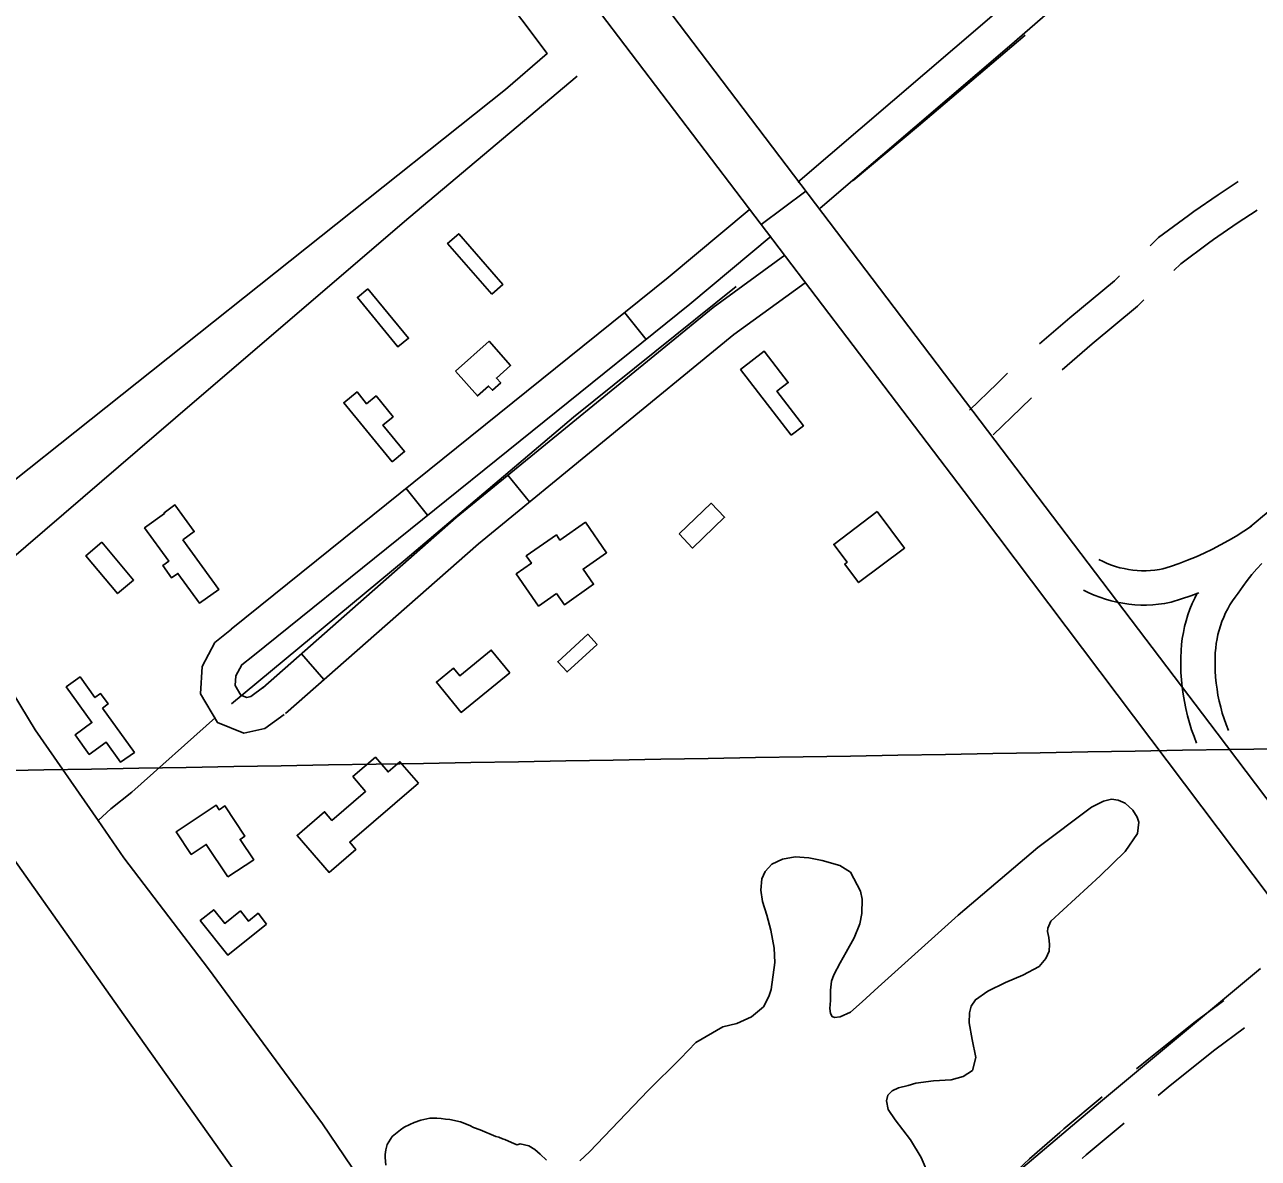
# Model space of a CAD drawing. Extents: x 3892998 to 3931244, y 278583 to 304547.
# Drawn here: x 3908062 to 3909141, y 289921 to 290913 of the extents above; entities that cross this region are included whole.
import ezdxf

# ---------------------------------------------------------------- set-up
doc = ezdxf.new("R2010")
doc.units = 0
for name, color, linetype in [('V-BLDG-OTLN', 7, 'Continuous'), ('V-GRID-MAJR', 7, 'Continuous'), ('V-ROAD-CNTR', 7, 'Continuous'), ('V-SITE-OTLN', 7, 'Continuous'), ('V-SITE-VEGE', 7, 'Continuous'), ('V-TOPO-SHOR', 7, 'Continuous')]:
    doc.layers.add(name, color=color, linetype=linetype)

msp = doc.modelspace()

# ---------------------------------------------------------------- linework, layer by layer
at = {"layer": 'V-BLDG-OTLN'}
for points in [[(3908470.5, 290677.2), (3908431.9, 290721.6), (3908441.6, 290730), (3908480.3, 290685.7)], [(3908362.2, 290681.9), (3908397.7, 290638.6), (3908388.4, 290631), (3908353, 290674.3)], [(3908438.7, 290609.8), (3908468.2, 290636), (3908487, 290614.8), (3908474.6, 290603.8), (3908478.3, 290599.7), (3908471, 290593.2), (3908467.7, 290596.8), (3908457.9, 290588.1)], [(3908732.3, 290553.9), (3908688.1, 290611.2), (3908708.8, 290627.2), (3908729.9, 290599.9), (3908719.9, 290592.2), (3908743.1, 290562.1)], [(3908383.3, 290530.5), (3908341, 290582.2), (3908352.6, 290591.6), (3908361, 290581.3), (3908369.3, 290588.1), (3908384.1, 290570), (3908375.2, 290562.7), (3908394.2, 290539.5)], [(3908200.2, 290462.3), (3908231.6, 290418.8), (3908214.9, 290406.7), (3908195.9, 290432.9), (3908190.4, 290428.9), (3908182.6, 290439.7), (3908188, 290443.6), (3908166.8, 290472.7), (3908184.2, 290485.3), (3908183.8, 290486), (3908193.3, 290492.8), (3908210.2, 290469.5)], [(3908634.3, 290467.4), (3908662.3, 290494.3), (3908674.2, 290482), (3908646.2, 290455.1)], [(3908807.7, 290486.9), (3908831.6, 290455.1), (3908791.4, 290424.9), (3908779.3, 290441.1), (3908781.3, 290442.6), (3908769.6, 290458.3)], [(3908527.2, 290415.2), (3908511.5, 290404.3), (3908491.9, 290432.4), (3908505.2, 290441.7), (3908500.7, 290448.2), (3908527, 290466.5), (3908530.1, 290462), (3908552.4, 290477.6), (3908570.9, 290450.9), (3908550.4, 290436.6), (3908559.6, 290423.4), (3908534, 290405.5)], [(3908129.4, 290460.1), (3908157.1, 290427.1), (3908143.1, 290415.3), (3908115.4, 290448.4)], [(3908562.7, 290370.8), (3908536.4, 290346.7), (3908528.2, 290355.6), (3908554.5, 290379.7)], [(3908486.3, 290346), (3908443.8, 290311.2), (3908422.1, 290337.8), (3908437, 290350), (3908442.5, 290343.3), (3908470.1, 290365.8)], [(3908129.9, 290315.1), (3908157.8, 290276.3), (3908145.8, 290267.7), (3908133.2, 290285.1), (3908118.4, 290274.5), (3908106, 290291.6), (3908120.7, 290302.3), (3908098.2, 290333.6), (3908110.3, 290342.3), (3908123.3, 290324.2), (3908128.3, 290327.8), (3908134.9, 290318.7)], [(3908406.3, 290249.4), (3908346.2, 290197.8), (3908351.6, 290191.4), (3908328.1, 290171.2), (3908300.2, 290203.7), (3908324.2, 290224.4), (3908330.6, 290216.8), (3908360.1, 290242.1), (3908349, 290255.1), (3908368.7, 290272.1), (3908379.8, 290259.2), (3908390.2, 290268.1)], [(3908239.7, 290167.3), (3908220.7, 290195.7), (3908207.6, 290187), (3908194.4, 290206.9), (3908229.3, 290230.2), (3908232, 290226.1), (3908237, 290229.4), (3908254.5, 290203.1), (3908250.3, 290200.2), (3908262.2, 290182.4)], [(3908273.5, 290126.1), (3908239.5, 290098.9), (3908215.4, 290129.1), (3908227.3, 290138.6), (3908236.9, 290126.6), (3908250.6, 290137.6), (3908257.6, 290128.7), (3908266.1, 290135.5)]]:
    msp.add_lwpolyline(points, close=True, dxfattribs=at)
at = {"layer": 'V-GRID-MAJR'}
msp.add_spline([(3897162.9, 290075.2), (3902475.5, 290165.2), (3907788.2, 290256), (3913100.9, 290347.6), (3918413.5, 290440), (3923726.1, 290533.1), (3929038.7, 290627)], degree=3, dxfattribs=at)
at = {"layer": 'V-ROAD-CNTR'}
for p, q in [((3908605.6, 290637.6), (3908586.8, 290661)), ((3908484.4, 290518.7), (3908503.4, 290495.4)), ((3908414.4, 290483.7), (3908395.6, 290507.1)), ((3908303.9, 290362.5), (3908323.7, 290340))]:
    msp.add_line(p, q, dxfattribs=at)
for points in [[(3905312.5, 295227.1), (3905668.2, 294755.9), (3905995.9, 294324.8), (3906423.6, 293758.8), (3906727.8, 293356.2), (3907205.3, 292726.9), (3907628, 292163.3), (3908430.5, 291100.9), (3908883.9, 290504.6), (3909506.7, 289678.1), (3910240.4, 288708.1), (3910610.7, 288220.9)], [(3906034.2, 294352.1), (3906739.3, 293416.8), (3907556.8, 292335.4), (3908052.7, 291678.7), (3908621.7, 290930.2), (3909105, 290293.1), (3909494.8, 289778.2), (3910015.5, 289090.8), (3910630.8, 288278.7)], [(3908738.2, 290775.2), (3908903.9, 290916.9), (3909146.8, 291128.4), (3909264.7, 291218.9)], [(3908757.7, 290752.4), (3908923.5, 290894.1), (3909165.8, 291105.1), (3909282.9, 291195.1)], [(3909134.1, 290473.5), (3909139.1, 290477.9), (3909144.7, 290482.6), (3909283.6, 290596.5), (3909308.4, 290617.6), (3909333.4, 290638.7), (3909358.6, 290659.6), (3909384, 290680.3), (3909409.4, 290700.8), (3909435.1, 290721.2), (3909454.3, 290736.2), (3909473.4, 290751.2), (3909492.3, 290766.4), (3909511.2, 290781.6), (3909530, 290796.9), (3909548.8, 290812.5), (3909559.6, 290821), (3909570.4, 290829.4), (3909581.3, 290837.6), (3909592.4, 290845.7), (3909603.5, 290853.6), (3909612.3, 290859.6)], [(3909084.8, 290749.6), (3909105.9, 290764.1), (3909123.5, 290775.8)], [(3908745.3, 290767.2), (3908706.2, 290738.2)], [(3908695.7, 290750.9), (3908624.9, 290691.7), (3908242.6, 290384)], [(3909046.4, 290719.6), (3909053.9, 290726.8), (3909079.9, 290746.1), (3909084.8, 290749.6)], [(3909101.9, 290724.9), (3909122.7, 290739.3), (3909140.1, 290750.8)], [(3908715, 290727.9), (3908643.9, 290668.5), (3908261.4, 290360.6)], [(3909067.1, 290697.9), (3909073.3, 290703.8), (3909097.4, 290721.8), (3909101.9, 290724.9)], [(3908270.1, 290332.7), (3908439.4, 290481.8), (3908664.1, 290665.5), (3908727, 290711.4)], [(3908289.9, 290310.2), (3908458.8, 290458.9), (3908682.4, 290641.8), (3908744.7, 290687.2)], [(3908949.8, 290633.7), (3908976.2, 290656.6), (3909015.3, 290689), (3909019.6, 290693.3)], [(3908969.4, 290611), (3908995.6, 290633.7), (3909035.5, 290666.8), (3909040.8, 290672.1)], [(3908888.4, 290575.8), (3908912.5, 290599), (3908921.8, 290608)], [(3908909.2, 290554.2), (3908933.3, 290577.4), (3908942.7, 290586.4)], [(3909135.2, 290474.3), (3909128.4, 290469.8), (3909121.7, 290465.6), (3909114.9, 290461.6), (3909108, 290457.8), (3909100.9, 290454.2), (3909093.8, 290450.7), (3909086.6, 290447.5), (3909079.2, 290444.4), (3909071.8, 290441.6), (3909064.4, 290438.9), (3909057.6, 290436.8), (3909054.5, 290436.2), (3909050.6, 290435.7), (3909046.8, 290435.4), (3909042.9, 290435.2), (3909039, 290435.2), (3909035.2, 290435.4), (3909031.3, 290435.8), (3909027.5, 290436.3), (3909023.7, 290437.1), (3909019.9, 290437.9), (3909016.2, 290439), (3909012.6, 290440.2), (3909009, 290441.6), (3909005.4, 290443.2), (3909001.6, 290445.1)], [(3909115, 290295.4), (3909113, 290300.6), (3909111.2, 290305.7), (3909109.6, 290310.7), (3909108.2, 290315.9), (3909106.9, 290321.1), (3909105.8, 290326.3), (3909105, 290331.6), (3909104.2, 290336.9), (3909103.7, 290342.2), (3909103.4, 290347.6), (3909103.2, 290352.9), (3909103.2, 290358.3), (3909103.4, 290363.5), (3909103.8, 290367.5), (3909104.3, 290371.5), (3909105, 290375.5), (3909105.8, 290379.4), (3909106.8, 290383.3), (3909108, 290387.1), (3909109.3, 290390.9), (3909110.8, 290394.6), (3909112.5, 290398.3), (3909114.3, 290401.8), (3909116.3, 290405.4), (3909118.4, 290408.8), (3909120.7, 290412.1), (3909123.5, 290415.7), (3909127.5, 290421.5), (3909131.4, 290426.8), (3909135.5, 290431.8), (3909139.8, 290436.8), (3909144.3, 290441.6)], [(3909089, 290416), (3909082.2, 290413.4), (3909074, 290410.5), (3909064.9, 290407.6), (3909059.1, 290406.5), (3909053.9, 290405.9), (3909048.7, 290405.4), (3909043.4, 290405.2), (3909038.2, 290405.2), (3909033, 290405.5), (3909027.8, 290406), (3909022.6, 290406.7), (3909017.4, 290407.7), (3909012.4, 290408.9), (3909007.3, 290410.4), (3909002.4, 290412), (3908997.5, 290413.9), (3908992.7, 290416), (3908988.3, 290418.2)], [(3909087.1, 290284.4), (3909084.9, 290290.1), (3909082.7, 290296.1), (3909080.8, 290302.2), (3909079.1, 290308.4), (3909077.6, 290314.6), (3909076.4, 290320.8), (3909075.3, 290327.1), (3909074.4, 290333.4), (3909073.8, 290339.8), (3909073.4, 290346.1), (3909073.2, 290352.5), (3909073.2, 290358.9), (3909073.5, 290365.3), (3909073.9, 290370.6), (3909074.6, 290375.9), (3909075.5, 290381.1), (3909076.6, 290386.3), (3909077.9, 290391.5), (3909079.5, 290396.6), (3909081.3, 290401.6), (3909083.3, 290406.5), (3909085.5, 290411.3), (3909087.7, 290415.6)], [(3908242.7, 290384), (3908228.1, 290372.4), (3908217, 290351.4), (3908215.6, 290327.4), (3908230.6, 290302.3), (3908253.5, 290293.2), (3908272.1, 290297.1), (3908288.8, 290309.3)], [(3908261.4, 290360.6), (3908251.8, 290352.9), (3908246.6, 290343.2), (3908246.1, 290334.8), (3908251.1, 290326.4), (3908256.1, 290324.4), (3908259.7, 290325.2), (3908271.2, 290333.6)], [(3909110.8, 290059.3), (3909084.7, 290039.6), (3909045.3, 290008.1), (3909034.6, 289999.4)], [(3909128.9, 290035.4), (3909103.1, 290015.9), (3909064.1, 289984.7), (3909053.5, 289976.1)], [(3909004.6, 289974.9), (3908971, 289946.9), (3908967.4, 289943.7)], [(3909023.8, 289951.8), (3908990.5, 289924.1), (3908987.1, 289921.1)], [(3908967.4, 289943.7), (3908940.9, 289920.6), (3908931, 289911.4)]]:
    msp.add_lwpolyline(points, dxfattribs=at)
at = {"layer": 'V-SITE-OTLN'}
msp.add_lwpolyline([(3908482.4, 290856.2), (3907998.5, 290471.4), (3907634.3, 290978.5), (3908136.2, 291396.9), (3908519, 290887.9)], close=True, dxfattribs=at)
at = {"layer": 'V-SITE-VEGE'}
for points in [[(3908547.4, 289919), (3908556.1, 289926.7), (3908607.4, 289980.6), (3908635.5, 290008.6), (3908649, 290022.4), (3908672.7, 290036.2), (3908684.8, 290039.2), (3908697.7, 290044.8), (3908708.3, 290053.7), (3908712.9, 290062.7), (3908714.8, 290068.9), (3908718.1, 290092.4), (3908717.5, 290104.9), (3908714.7, 290120.8), (3908711, 290133.9), (3908707.4, 290145.8), (3908705.9, 290155.7), (3908706.8, 290165.8), (3908709.6, 290172.1), (3908715.5, 290178.6), (3908724.9, 290183), (3908735.9, 290184.8), (3908747.8, 290184), (3908759.5, 290181.8), (3908775, 290177.3), (3908784.3, 290171.6), (3908793.1, 290155), (3908794.5, 290147.8), (3908794.3, 290135.4), (3908792.5, 290126.2), (3908787.4, 290113.9), (3908780.6, 290101.5), (3908775.2, 290092.3), (3908769.6, 290081.7), (3908767.6, 290076), (3908766.8, 290068.3), (3908766.8, 290059.3), (3908766.3, 290052.1), (3908766.7, 290047.9), (3908768.4, 290045.2), (3908770.2, 290044.3), (3908775.4, 290045), (3908784.2, 290048.9), (3908794.4, 290058.1), (3908808.6, 290070.8), (3908878.4, 290133.8), (3908948.3, 290193.2), (3908995.3, 290228.3), (3909005.7, 290233.5), (3909012.6, 290235.3), (3909018.6, 290234.6), (3909024.5, 290232), (3909031.4, 290225.6), (3909035.2, 290219.5), (3909036.6, 290215.1), (3909035.4, 290205.3), (3909024.7, 290189.6), (3909002.8, 290168.2), (3908959.7, 290128.7), (3908957, 290122.4), (3908956.6, 290119.6), (3908957.7, 290114.3), (3908958.5, 290108.3)], [(3908958.5, 290108.3), (3908958, 290102.5), (3908955.2, 290095.9), (3908949.3, 290089), (3908935.2, 290081.4), (3908920, 290075), (3908904.4, 290067.5), (3908893.6, 290059.9), (3908889.8, 290054.2), (3908888.3, 290048.4), (3908888.2, 290039.6), (3908890.7, 290025), (3908894.1, 290009.2), (3908891, 289998), (3908882.8, 289992.7), (3908872.3, 289989.7), (3908856.8, 289989), (3908841.6, 289987), (3908834.7, 289984.9), (3908826.2, 289982.8), (3908820.8, 289980.1), (3908816.9, 289976.3), (3908815.7, 289971.4), (3908817.2, 289963.8), (3908823.3, 289954.8), (3908836.8, 289937.4), (3908846.1, 289921.8), (3908851.4, 289909.7)], [(3908377.9, 289915), (3908377.3, 289921.9), (3908377.3, 289924.5), (3908377.9, 289928.5), (3908379.1, 289933.2), (3908381.9, 289938), (3908383.5, 289940.2), (3908387.6, 289943.7), (3908390.6, 289946.1), (3908393.8, 289948.3), (3908398.7, 289950.7), (3908402.5, 289952.4), (3908408.3, 289954.4), (3908416.4, 289956.2), (3908422.5, 289956.2), (3908426.1, 289956), (3908429.9, 289955.4), (3908433.8, 289955.2), (3908443.2, 289953), (3908451.3, 289949.8), (3908454.6, 289948.1), (3908460.2, 289946.1), (3908474.1, 289940.3), (3908476.6, 289939.7), (3908479.8, 289938.1), (3908481.8, 289937.5), (3908490.3, 289933.8), (3908492.7, 289933), (3908495.3, 289933.8), (3908502.9, 289932), (3908508.1, 289928.8), (3908512.8, 289924.8), (3908518.4, 289919.6)]]:
    msp.add_lwpolyline(points, dxfattribs=at)
at = {"layer": 'V-TOPO-SHOR'}
for points in [[(3906603.1, 292232.3), (3906686.4, 292109.6), (3906807.4, 291943.3), (3906890.5, 291822.7), (3907002.1, 291666.8), (3907097.4, 291532.2), (3907204.1, 291386), (3907292.6, 291255.7), (3907372.8, 291141), (3907467.7, 291004.4), (3907565.4, 290874.3), (3907659.5, 290732.7), (3907765.2, 290585.5), (3907834.1, 290491.8), (3907920.3, 290374.2), (3908047.3, 290189.8), (3908148.7, 290046.7), (3908247, 289908.1), (3908339.9, 289772)], [(3908937, 290903.8), (3908843.9, 290824.4), (3908786.7, 290776.7)], [(3908545.3, 290867.9), (3908397.9, 290744), (3908210.3, 290583.4), (3908062.8, 290456.4), (3908021.5, 290421.2), (3908002, 290405.2)], [(3908684.3, 290683.9), (3908542.1, 290569.6), (3908394.6, 290444.9), (3908242.8, 290318.8)], [(3908019.8, 290380.4), (3908071, 290296), (3908126.1, 290216.6), (3908148.6, 290184.1), (3908222.7, 290086.8), (3908322.5, 289951.4), (3908431.9, 289789.8)], [(3908228.7, 290306.8), (3908155.6, 290241.6), (3908137.1, 290226.9), (3908126.1, 290216.6)], [(3909143.1, 290087.1), (3909003.1, 289970.5), (3908886.1, 289871.8), (3908785.6, 289785.5)]]:
    msp.add_lwpolyline(points, dxfattribs=at)

doc.saveas('drawing.dxf')
